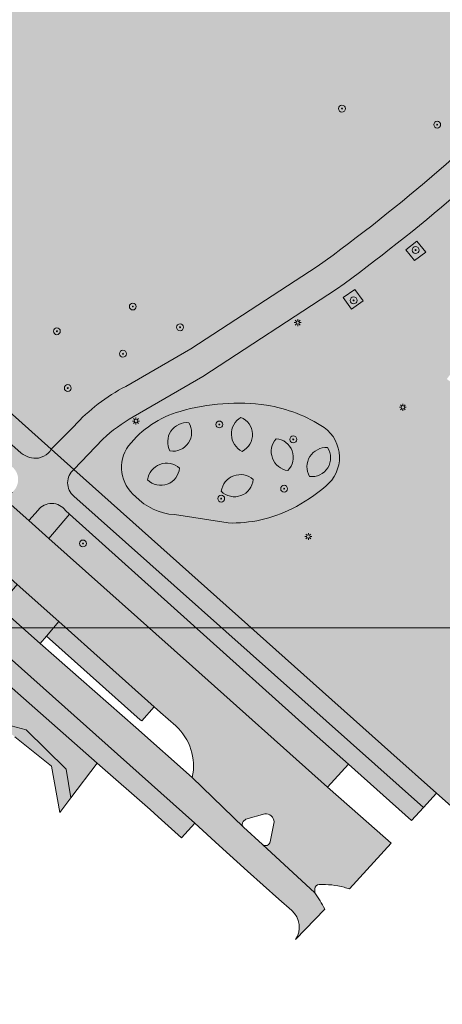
# Model space of a CAD drawing. Extents: x 101956 to 105180, y 476926 to 481317.
# Tile 347 of 649: x 104255 to 104305, y 479965 to 480080. Entities that reach past the tile are written whole.
import ezdxf

# ---------------------------------------------------------------- set-up
doc = ezdxf.new("R2010")
doc.units = 0
doc.header["$LTSCALE"] = 0.5
for name, color, linetype, lineweight in [('B-WE-GR-BEPLANTING_CULTUUR_VASTE PLANTENVAK-GV', 90, 'Continuous', 18), ('B-WE-GR-BOOM-S', 90, 'Continuous', 25), ('B-WE-KL-ET_LS_OV_LICHTMAST-S', 190, 'Continuous', 25), ('B-WE-OG-TERREIN_CULTUURSCHEIDING-GV', 7, 'Continuous', 18), ('B-WE-OG-TERREIN_ONBEGROEID-GV', 7, 'Continuous', 18), ('B-WE-OG-WATER_SLOOT-GV', 120, 'Continuous', 18), ('B-WE-VH-VERHARDING_ASFALT-GV', 252, 'Continuous', 18), ('B-WE-VH-VERHARDING_STRAATBAKSTEEN-GV', 252, 'Continuous', 18), ('B-WE-VH-VERHARDING_TEGEL-GV', 252, 'Continuous', 18)]:
    doc.layers.add(name, color=color, linetype=linetype, lineweight=lineweight)
for name, color, linetype, lineweight, true_color in [('B-WE-GR-BEPLANTING_CULTUUR_VASTE PLANTENVAK-V', 7, 'Continuous', 18, 0xa5a552), ('B-WE-OG-TERREIN_CULTUURSCHEIDING-V', 7, 'Continuous', 18, 0x28c846), ('B-WE-OG-TERREIN_ONBEGROEID-V', 7, 'Continuous', 18, 0xf0e1b4), ('B-WE-OG-WATER_SLOOT-V', 7, 'Continuous', 18, 0xafcde1), ('B-WE-VH-VERHARDING_ASFALT-V', 7, 'Continuous', 18, 0xcdcdcd), ('B-WE-VH-VERHARDING_STRAATBAKSTEEN-V', 7, 'Continuous', 18, 0xcdcdcd), ('B-WE-VH-VERHARDING_TEGEL-V', 7, 'Continuous', 18, 0xcdcdcd)]:
    doc.layers.add(name, color=color, linetype=linetype, lineweight=lineweight, true_color=true_color)
doc.layers.add('X-XX-AL-HULPLIJN-G', color=7, linetype='Continuous', lineweight=18, plot=False)

# ---------------------------------------------------------------- blocks, each defined once
blk = doc.blocks.new('SKL-ET_OV_LICHTMAST-SO')
at = {"color": 0, "linetype": 'ByBlock', "lineweight": 18}
for points in [[(-1.25, 0), (-2, 0)], [(-1.41421356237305, 1.414213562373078), (-0.8838834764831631, 0.8838834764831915)], [(0, 2), (0, 1.25)], [(0.88388347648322, 0.8838834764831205), (1.414213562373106, 1.414213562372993)], [(2, 0), (1.25, 0)], [(-1.414213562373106, -1.414213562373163), (-0.8838834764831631, -0.88388347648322)], [(0, -1.25), (0, -2)], [(0.8838834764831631, -0.8838834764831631), (1.414213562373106, -1.414213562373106)]]:
    blk.add_lwpolyline(points, dxfattribs=at)
blk.add_circle((0, 0), 1, dxfattribs=at)
blk = doc.blocks.new('SGR-BOOM_01-SO')
at = {"linetype": 'ByBlock', "lineweight": 18}
h = blk.add_hatch(color=0, dxfattribs=at)
h.dxf.hatch_style = 1
edge = h.paths.add_edge_path()
edge.add_arc((0, 0), 0.25, 0, 360)
at = {"color": 0, "linetype": 'ByBlock', "lineweight": 18}
for radius in [2, 0.25]:
    blk.add_circle((0, 0), radius, dxfattribs=at)

msp = doc.modelspace()

# ---------------------------------------------------------------- hatches: boundary and pattern name
at = {"layer": 'B-WE-GR-BEPLANTING_CULTUUR_VASTE PLANTENVAK-V'}
for points in [[(104302.959, 480052.613), (104301.919, 480053.907), (104300.631, 480052.896), (104301.657, 480051.632)], [(104295.622, 480046.939), (104294.658, 480048.251), (104293.319, 480047.313), (104294.293, 480045.958)]]:
    msp.add_hatch(color=256, dxfattribs=at).paths.add_polyline_path(points)
h = msp.add_hatch(color=256, dxfattribs=at)
edge = h.paths.add_edge_path()
edge.add_arc((104274.0380105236, 480028.8093382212), 6.933834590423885, 223.6871300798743, 266.0469599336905)
edge.add_line((104273.56, 480021.892), (104279.833, 480020.918))
edge.add_arc((104280.3048357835, 480036.4282031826), 15.51737837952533, 268.2575428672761, 296.8195551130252)
edge.add_arc((104278.6619125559, 480039.689810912), 19.16939949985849, 296.8034683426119, 311.0706503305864)
edge.add_arc((104288.5922311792, 480028.58722068), 4.279362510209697, 308.4966301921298, 414.6358867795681)
edge.add_arc((104281.733932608, 480018.0867386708), 16.81876616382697, 56.28661435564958, 81.099897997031)
edge.add_arc((104280.9567864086, 480011.2413553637), 23.70375188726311, 81.80397397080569, 106.4913208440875)
edge.add_arc((104277.3724351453, 480022.7352954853), 11.66645009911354, 105.6361829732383, 141.7307619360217)
edge.add_arc((104271.7398713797, 480027.416595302), 4.348886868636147, 144.192040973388, 231.3546446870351)
edge = h.paths.add_edge_path(flags=16)
edge.add_arc((104273.390415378, 480031.5102501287), 2.189194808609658, 261.0013286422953, 391.650489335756)
edge.add_arc((104275.039394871, 480030.4115945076), 2.257628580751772, 84.54535540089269, 208.1064625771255)
edge = h.paths.add_edge_path(flags=16)
edge.add_arc((104289.6446521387, 480028.5365507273), 2.188850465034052, 262.7916511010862, 393.4479619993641)
edge.add_arc((104291.3272115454, 480027.4900565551), 2.257527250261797, 86.34819377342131, 209.8914193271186)
edge = h.paths.add_edge_path(flags=16)
edge.add_arc((104285.2868274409, 480028.5999946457), 2.189320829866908, 315.0032923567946, 445.6469825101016)
edge.add_arc((104287.1451046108, 480029.2883192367), 2.257717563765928, 138.5449879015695, 262.1052869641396)
edge = h.paths.add_edge_path(flags=16)
edge.add_arc((104271.9729946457, 480027.5181725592), 2.189320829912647, 225.003292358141, 355.6469825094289)
edge.add_arc((104272.6613192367, 480025.6598953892), 2.257717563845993, 48.54498790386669, 172.10528696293)
edge = h.paths.add_edge_path(flags=16)
edge.add_arc((104280.5060529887, 480031.2525430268), 2.188735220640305, 296.9789077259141, 427.659875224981)
edge.add_arc((104282.4841524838, 480031.3326622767), 2.257014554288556, 120.5185928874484, 244.1201900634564)
edge = h.paths.add_edge_path(flags=16)
edge.add_arc((104280.5922017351, 480026.1786134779), 2.189071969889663, 224.9891128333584, 355.66116203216)
edge.add_arc((104281.2805480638, 480024.3202776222), 2.258029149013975, 48.5597171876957, 172.0905576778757)
h = msp.add_hatch(color=256, dxfattribs=at)
edge = h.paths.add_edge_path()
edge.add_arc((104275.039394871, 480030.4115945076), 2.257628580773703, 84.54535540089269, 208.1064625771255)
edge.add_arc((104273.390415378, 480031.5102501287), 2.189194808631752, 261.0013286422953, 391.650489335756)
h = msp.add_hatch(color=256, dxfattribs=at)
edge = h.paths.add_edge_path()
edge.add_arc((104282.4841524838, 480031.3326622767), 2.25701455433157, 120.5185928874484, 244.1201900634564)
edge.add_arc((104280.5060529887, 480031.2525430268), 2.188735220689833, 296.9789077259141, 427.659875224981)
h = msp.add_hatch(color=256, dxfattribs=at)
edge = h.paths.add_edge_path()
edge.add_arc((104287.1451046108, 480029.2883192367), 2.257717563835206, 138.5449879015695, 262.1052869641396)
edge.add_arc((104285.2868274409, 480028.5999946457), 2.189320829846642, 315.0032923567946, 445.6469825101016)
h = msp.add_hatch(color=256, dxfattribs=at)
edge = h.paths.add_edge_path()
edge.add_arc((104291.3272115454, 480027.4900565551), 2.257527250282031, 86.34819377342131, 209.8914193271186)
edge.add_arc((104289.6446521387, 480028.5365507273), 2.188850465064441, 262.7916511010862, 393.4479619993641)
h = msp.add_hatch(color=256, dxfattribs=at)
edge = h.paths.add_edge_path()
edge.add_arc((104272.6613192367, 480025.6598953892), 2.257717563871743, 48.54498790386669, 172.10528696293)
edge.add_arc((104271.9729946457, 480027.5181725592), 2.189320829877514, 225.003292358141, 355.6469825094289)
h = msp.add_hatch(color=256, dxfattribs=at)
edge = h.paths.add_edge_path()
edge.add_arc((104281.2805480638, 480024.3202776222), 2.258029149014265, 48.5597171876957, 172.0905576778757)
edge.add_arc((104280.5922017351, 480026.1786134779), 2.189071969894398, 224.9891128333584, 355.66116203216)
at = {"layer": 'B-WE-OG-TERREIN_CULTUURSCHEIDING-V'}
h = msp.add_hatch(color=256, dxfattribs=at)
edge = h.paths.add_edge_path()
edge.add_line((104316.252, 480073.335), (104321.193, 480078.565))
edge.add_line((104321.193, 480078.565), (104275.576, 480119.234))
edge.add_line((104275.576, 480119.234), (104272.306, 480115.569))
edge.add_line((104272.306, 480115.569), (104269.267, 480112.124))
edge.add_line((104269.267, 480112.124), (104264.629, 480106.943))
edge.add_line((104264.629, 480106.943), (104264.056, 480107.455))
edge.add_line((104264.056, 480107.455), (104261.792, 480104.917))
edge.add_line((104261.792, 480104.917), (104255.537, 480097.901))
edge.add_line((104255.537, 480097.901), (104245.618, 480086.823))
edge.add_line((104245.618, 480086.823), (104224.002, 480062.607))
edge.add_line((104224.002, 480062.607), (104223.295, 480061.609))
edge.add_line((104223.295, 480061.609), (104242.126, 480044.797))
edge.add_line((104242.126, 480044.797), (104259.173, 480029.552))
edge.add_line((104259.173, 480029.552), (104261.829, 480032.261))
edge.add_arc((104277.9013688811, 480017.5997731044), 21.75482970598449, 117.4231438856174, 137.628905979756, ccw=False)
edge.add_line((104267.882, 480036.91), (104275.479, 480041.284))
edge.add_line((104275.479, 480041.284), (104290.277, 480050.946))
edge.add_arc((104172.7549523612, 480214.24462702), 201.1911361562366, 305.7416467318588, 310.9158260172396)
edge.add_arc((104187.2811355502, 480197.5414944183), 179.0551231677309, 310.9038811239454, 316.0780824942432)
msp.add_hatch(color=256, dxfattribs=at).paths.add_polyline_path([(104252.186, 479996.951), (104254.462, 479997.182), (104256.212, 479996.705), (104260.906, 479992.091), (104261.451, 479988.741), (104264.538, 479992.797), (104251.892, 480003.911), (104240.343, 479990.506), (104238.007, 479992.745), (104235.33, 479989.754), (104172.837, 480045.676), (104181.132, 480054.943), (104185, 480059.265), (104184.204, 480059.946), (104186.426, 480062.609), (104177.967, 480070.155), (104178.711, 480067.736), (104183.907, 480062.408), (104183.43, 480060.578), (104181.362, 480058.351), (104179.495, 480056.408), (104169.669, 480046.181), (104168.861, 480045.221), (104167.895, 480044.073), (104158.294, 480032.658), (104207.77, 479989.546), (104218.19, 480000.602), (104238.554, 479982.307), (104242.084, 479985.608)])
at = {"layer": 'B-WE-OG-TERREIN_ONBEGROEID-V'}
for points in [[(104261.3, 480021.951), (104258.885, 480019.095), (104275.693, 480004.1), (104291.481, 479990.011), (104293.921, 479992.675), (104289.615, 479996.514)], [(104255.166, 480013.719), (104252.975, 480011.128), (104257.884, 480006.804), (104258.614, 480007.675), (104260.037, 480009.372)]]:
    msp.add_hatch(color=256, dxfattribs=at).paths.add_polyline_path(points)
at = {"layer": 'B-WE-OG-WATER_SLOOT-V'}
msp.add_hatch(color=256, dxfattribs=at).paths.add_polyline_path([(104178.711, 480067.736), (104177.279, 480066.239), (104182, 480061.671), (104181.189, 480060.765), (104178.271, 480057.504), (104167.981, 480046.009), (104166.981, 480044.891), (104156.644, 480033.342), (104156.926, 480033.09), (104208.02, 479987.357), (104218.024, 479998.533), (104218.197, 479998.379), (104238.329, 479980.359), (104238.727, 479980.804), (104241.664, 479984.085), (104252.492, 479996.183), (104253.455, 479996.24), (104254.408, 479996.296), (104254.918, 479995.888), (104259.197, 479992.465), (104260.154, 479987.037), (104261.451, 479988.741), (104260.906, 479992.091), (104256.212, 479996.705), (104254.462, 479997.182), (104252.186, 479996.951), (104242.084, 479985.608), (104238.554, 479982.307), (104218.19, 480000.602), (104207.77, 479989.546), (104158.294, 480032.658), (104167.895, 480044.073), (104168.861, 480045.221), (104169.669, 480046.181), (104179.495, 480056.408), (104181.362, 480058.351), (104183.43, 480060.578), (104183.907, 480062.408)])
at = {"layer": 'B-WE-VH-VERHARDING_ASFALT-V'}
h = msp.add_hatch(color=256, dxfattribs=at)
edge = h.paths.add_edge_path()
edge.add_line((104425.739, 480212.026), (104424.509, 480215.969))
edge.add_line((104424.509, 480215.969), (104423.765, 480215.284))
edge.add_line((104423.765, 480215.284), (104422.171, 480213.821))
edge.add_line((104422.171, 480213.821), (104414.488, 480206.774))
edge.add_line((104414.488, 480206.774), (104404.053, 480199.777))
edge.add_arc((104455.0408107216, 480116.3209339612), 97.79914008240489, 121.4230077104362, 132.0847343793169)
edge.add_arc((104459.7332346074, 480111.115010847), 104.8077373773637, 132.0810951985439, 137.4392373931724)
edge.add_arc((104447.3181127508, 480122.1037376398), 88.23130716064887, 137.242230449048, 147.1554598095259)
edge.add_arc((104509.7805273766, 480084.7357040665), 160.9949324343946, 148.0390278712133, 154.696517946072)
edge.add_line((104364.232, 480153.547), (104362.817, 480149.994))
edge.add_line((104362.817, 480149.994), (104358.975, 480139.756))
edge.add_arc((104172.1144728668, 480213.0939781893), 200.7369314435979, 332.8136242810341, 338.5712623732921, ccw=False)
edge.add_arc((104170.7995502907, 480213.5303916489), 202.1060911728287, 326.9927235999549, 332.8738864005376, ccw=False)
edge.add_arc((104169.0486694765, 480216.0844579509), 204.9691416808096, 320.106165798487, 326.66061921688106, ccw=False)
edge.add_line((104326.308, 480084.624), (104322.832, 480080.547))
edge.add_line((104322.832, 480080.547), (104321.193, 480078.565))
edge.add_line((104321.193, 480078.565), (104316.252, 480073.335))
edge.add_arc((104187.2811355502, 480197.5414944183), 179.0551231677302, 310.90388112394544, 316.07808249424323, ccw=False)
edge.add_arc((104172.7549523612, 480214.24462702), 201.1911361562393, 305.74164673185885, 310.91582601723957, ccw=False)
edge.add_line((104290.277, 480050.946), (104275.479, 480041.284))
edge.add_line((104275.479, 480041.284), (104267.882, 480036.91))
edge.add_arc((104277.9013688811, 480017.5997731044), 21.75482970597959, 117.4231438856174, 137.628905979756)
edge.add_line((104261.829, 480032.261), (104259.173, 480029.552))
edge.add_line((104259.173, 480029.552), (104261.824, 480027.191))
edge.add_line((104261.824, 480027.191), (104265.201, 480030.732))
edge.add_arc((104278.9838761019, 480015.8437801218), 20.28858705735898, 120.3383532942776, 132.7921951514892, ccw=False)
edge.add_line((104268.736, 480033.354), (104276.9, 480038.051))
edge.add_line((104276.9, 480038.051), (104292.504, 480048.271))
edge.add_arc((104170.5313442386, 480216.7385635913), 207.9871359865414, 305.9050158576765, 310.8184075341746)
edge.add_arc((104172.0686637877, 480215.3673014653), 205.9446683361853, 310.7441043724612, 315.7523005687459)
edge.add_arc((104137.5056481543, 480239.8105132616), 247.8468171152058, 317.2799286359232, 325.2624827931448)
edge.add_arc((104104.2193935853, 480248.7845890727), 280.5536890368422, 327.6306152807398, 336.9397447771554)
edge.add_line((104362.355, 480138.892), (104365.736, 480147.99))
edge.add_arc((104452.3587992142, 480115.4877265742), 92.51976611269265, 152.0365537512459, 159.4330978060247, ccw=False)
edge.add_arc((104496.3002721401, 480092.1886266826), 142.2560775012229, 148.3308421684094, 152.0468874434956, ccw=False)
edge.add_arc((104430.3624160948, 480132.8808652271), 64.77279758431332, 142.8482272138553, 148.3437953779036, ccw=False)
edge.add_arc((104462.0265501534, 480108.8732593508), 104.5092095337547, 137.3664992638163, 142.8415847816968, ccw=False)
edge.add_arc((104464.5299302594, 480106.5790304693), 107.9048450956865, 131.9610681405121, 137.3705815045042, ccw=False)
edge.add_line((104392.382, 480186.817), (104401.814, 480194.195))
edge.add_line((104401.814, 480194.195), (104415.31, 480202.788))
edge.add_line((104415.31, 480202.788), (104425.739, 480212.026))
h = msp.add_hatch(color=256, dxfattribs=at)
edge = h.paths.add_edge_path()
edge.add_line((104226.575, 480034.647), (104224.454, 480036.542))
edge.add_line((104224.454, 480036.542), (104222.541, 480038.252))
edge.add_line((104222.541, 480038.252), (104221.28, 480039.375))
edge.add_line((104221.28, 480039.375), (104219.063, 480041.35))
edge.add_line((104219.063, 480041.35), (104213.606, 480046.209))
edge.add_line((104213.606, 480046.209), (104210.793, 480048.714))
edge.add_line((104210.793, 480048.714), (104208.491, 480050.763))
edge.add_line((104208.491, 480050.763), (104205.039, 480053.837))
edge.add_line((104205.039, 480053.837), (104194.862, 480062.942))
edge.add_line((104194.862, 480062.942), (104192.644, 480064.926))
edge.add_line((104192.644, 480064.926), (104189.661, 480067.595))
edge.add_line((104189.661, 480067.595), (104179.163, 480076.909))
edge.add_line((104179.163, 480076.909), (104176.884, 480078.931))
edge.add_line((104176.884, 480078.931), (104174.494, 480081.051))
edge.add_line((104174.494, 480081.051), (104171.377, 480083.828))
edge.add_line((104171.377, 480083.828), (104170.506, 480084.604))
edge.add_line((104170.506, 480084.604), (104167.372, 480087.397))
edge.add_line((104167.372, 480087.397), (104169.661, 480089.962))
edge.add_line((104169.661, 480089.962), (104168.854, 480090.686))
edge.add_line((104168.854, 480090.686), (104169.865, 480091.805))
edge.add_line((104169.865, 480091.805), (104167.279, 480094.109))
edge.add_line((104167.279, 480094.109), (104166.278, 480092.998))
edge.add_line((104166.278, 480092.998), (104166.195, 480093.073))
edge.add_line((104166.195, 480093.073), (104163.895, 480090.498))
edge.add_line((104163.895, 480090.498), (104161.452, 480087.764))
edge.add_line((104161.452, 480087.764), (104166.74, 480083.092))
edge.add_line((104166.74, 480083.092), (104167.598, 480082.437))
edge.add_line((104167.598, 480082.437), (104169.245, 480081.013))
edge.add_line((104169.245, 480081.013), (104172.835, 480077.777))
edge.add_line((104172.835, 480077.777), (104207.78, 480046.598))
edge.add_line((104207.78, 480046.598), (104226.328, 480030.08))
edge.add_line((104226.328, 480030.08), (104275.944, 479985.787))
edge.add_line((104275.944, 479985.787), (104278.787, 479983.165))
edge.add_line((104278.787, 479983.165), (104282.112, 479980.176))
edge.add_line((104282.112, 479980.176), (104285.782, 479976.878))
edge.add_line((104285.782, 479976.878), (104287.291, 479975.542))
edge.add_arc((104285.565833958, 479973.5898485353), 2.605205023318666, -33.63037285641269, 48.532147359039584, ccw=False)
edge.add_line((104287.735, 479972.147), (104291.149, 479975.727))
edge.add_arc((104276.4867540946, 479967.9738311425), 16.5859302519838, 27.86919348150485, 35.54528863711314)
edge.add_line((104289.982, 479977.616), (104283.88, 479983.275))
edge.add_line((104283.88, 479983.275), (104281.626, 479985.297))
edge.add_line((104281.626, 479985.297), (104275.659, 479991.144))
edge.add_line((104275.659, 479991.144), (104269.056, 479996.961))
edge.add_line((104269.056, 479996.961), (104257.884, 480006.804))
edge.add_line((104257.884, 480006.804), (104252.975, 480011.128))
edge.add_line((104252.975, 480011.128), (104255.166, 480013.719))
edge.add_line((104255.166, 480013.719), (104252.253, 480016.318))
edge.add_line((104252.253, 480016.318), (104249.511, 480018.765))
edge.add_line((104249.511, 480018.765), (104248.617, 480017.622))
edge.add_arc((104247.1432485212, 480018.6254683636), 1.782944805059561, 238.7009545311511, 325.74929081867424, ccw=False)
edge.add_line((104246.217, 480017.102), (104240.521, 480022.188))
edge.add_line((104240.521, 480022.188), (104236.768, 480025.538))
edge.add_line((104236.768, 480025.538), (104226.575, 480034.647))
h = msp.add_hatch(color=256, dxfattribs=at)
edge = h.paths.add_edge_path()
edge.add_line((104238.941, 480036.892), (104225.152, 480049.198))
edge.add_line((104225.152, 480049.198), (104223.275, 480050.872))
edge.add_line((104223.275, 480050.872), (104209.552, 480063.111))
edge.add_line((104209.552, 480063.111), (104207.643, 480064.814))
edge.add_line((104207.643, 480064.814), (104193.851, 480077.114))
edge.add_line((104193.851, 480077.114), (104191.972, 480078.791))
edge.add_line((104191.972, 480078.791), (104178.108, 480091.175))
edge.add_line((104178.108, 480091.175), (104177.579, 480091.647))
edge.add_line((104177.579, 480091.647), (104175.425, 480091.577))
edge.add_line((104175.425, 480091.577), (104172.432, 480094.25))
edge.add_line((104172.432, 480094.25), (104172.229, 480094.431))
edge.add_line((104172.229, 480094.431), (104169.865, 480091.805))
edge.add_line((104169.865, 480091.805), (104173.088, 480088.935))
edge.add_line((104173.088, 480088.935), (104173.202, 480086.79))
edge.add_line((104173.202, 480086.79), (104173.677, 480086.364))
edge.add_line((104173.677, 480086.364), (104177.726, 480082.74))
edge.add_line((104177.726, 480082.74), (104179.121, 480081.498))
edge.add_line((104179.121, 480081.498), (104181.397, 480079.473))
edge.add_line((104181.397, 480079.473), (104194.911, 480067.448))
edge.add_line((104194.911, 480067.448), (104197.134, 480065.47))
edge.add_line((104197.134, 480065.47), (104207.347, 480056.382))
edge.add_line((104207.347, 480056.382), (104210.766, 480053.331))
edge.add_line((104210.766, 480053.331), (104213.066, 480051.28))
edge.add_line((104213.066, 480051.28), (104215.922, 480048.732))
edge.add_line((104215.922, 480048.732), (104221.342, 480043.897))
edge.add_line((104221.342, 480043.897), (104223.52, 480041.954))
edge.add_line((104223.52, 480041.954), (104226.72, 480039.1))
edge.add_line((104226.72, 480039.1), (104228.842, 480037.206))
edge.add_line((104228.842, 480037.206), (104238.759, 480028.359))
edge.add_line((104238.759, 480028.359), (104242.81, 480024.745))
edge.add_line((104242.81, 480024.745), (104249.511, 480018.765))
edge.add_line((104249.511, 480018.765), (104252.253, 480016.318))
edge.add_line((104252.253, 480016.318), (104255.166, 480013.719))
edge.add_line((104255.166, 480013.719), (104260.037, 480009.372))
edge.add_line((104260.037, 480009.372), (104271.203, 479999.409))
edge.add_line((104271.203, 479999.409), (104271.94, 479998.751))
edge.add_line((104271.94, 479998.751), (104273.726, 479997.156))
edge.add_arc((104269.5087055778, 479992.483287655), 6.294427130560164, -12.284939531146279, 47.93258886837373, ccw=False)
edge.add_line((104275.659, 479991.144), (104281.626, 479985.297))
edge.add_arc((104281.9793110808, 479985.6486704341), 0.4984985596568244, 136.7867827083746, 224.8666603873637, ccw=False)
edge.add_line((104281.616, 479985.99), (104281.904, 479986.237))
edge.add_line((104281.904, 479986.237), (104284.151, 479986.873))
edge.add_arc((104284.2639872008, 479985.9236507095), 0.9560492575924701, 0.5003771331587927, 96.7871552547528, ccw=False)
edge.add_line((104285.22, 479985.932), (104284.751, 479983.602))
edge.add_arc((104284.2240164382, 479983.6821763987), 0.5330477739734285, 229.8060996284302, 351.3492383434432, ccw=False)
edge.add_line((104283.88, 479983.275), (104289.982, 479977.616))
edge.add_line((104289.982, 479977.616), (104289.975, 479978.08))
edge.add_arc((104290.4962612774, 479978.0668588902), 0.5214268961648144, 91.89706183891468, 178.5558668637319, ccw=False)
edge.add_arc((104290.9561768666, 479969.257812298), 9.342381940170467, 74.72148773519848, 92.92774608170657, ccw=False)
edge.add_arc((104290.563772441, 479968.0706313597), 10.59121030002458, 70.93666984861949, 74.36606596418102, ccw=False)
edge.add_line((104294.023, 479978.081), (104298.919, 479983.428))
edge.add_line((104298.919, 479983.428), (104295.314, 479986.59))
edge.add_line((104295.314, 479986.59), (104291.481, 479990.011))
edge.add_line((104291.481, 479990.011), (104275.693, 480004.1))
edge.add_line((104275.693, 480004.1), (104258.885, 480019.095))
edge.add_line((104258.885, 480019.095), (104256.534, 480021.193))
edge.add_line((104256.534, 480021.193), (104253.76, 480023.667))
edge.add_line((104253.76, 480023.667), (104250.51, 480026.567))
edge.add_line((104250.51, 480026.567), (104240.81, 480035.224))
edge.add_line((104240.81, 480035.224), (104238.941, 480036.892))
at = {"layer": 'B-WE-VH-VERHARDING_STRAATBAKSTEEN-V'}
h = msp.add_hatch(color=256, dxfattribs=at)
edge = h.paths.add_edge_path()
edge.add_line((104429.309, 480205.866), (104430.625, 480207.634))
edge.add_line((104430.625, 480207.634), (104432.689, 480210.407))
edge.add_line((104432.689, 480210.407), (104426.442, 480209.892))
edge.add_line((104426.442, 480209.892), (104425.739, 480212.026))
edge.add_line((104425.739, 480212.026), (104415.31, 480202.788))
edge.add_line((104415.31, 480202.788), (104401.814, 480194.195))
edge.add_line((104401.814, 480194.195), (104392.382, 480186.817))
edge.add_arc((104464.5299302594, 480106.5790304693), 107.9048450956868, 131.9610681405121, 137.3705815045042)
edge.add_arc((104462.0265501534, 480108.8732593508), 104.509209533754, 137.3664992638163, 142.8415847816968)
edge.add_arc((104430.3624160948, 480132.8808652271), 64.77279758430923, 142.8482272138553, 148.3437953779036)
edge.add_arc((104496.3002721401, 480092.1886266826), 142.2560775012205, 148.3308421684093, 152.0468874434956)
edge.add_arc((104452.3587992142, 480115.4877265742), 92.51976611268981, 152.0365537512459, 159.4330978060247)
edge.add_line((104365.736, 480147.99), (104362.355, 480138.892))
edge.add_arc((104104.2193935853, 480248.7845890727), 280.553689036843, 327.6306152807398, 336.9397447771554, ccw=False)
edge.add_arc((104137.5056481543, 480239.8105132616), 247.8468171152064, 317.2799286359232, 325.2624827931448, ccw=False)
edge.add_arc((104172.0686637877, 480215.3673014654), 205.9446683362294, 310.7441043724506, 315.7523005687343, ccw=False)
edge.add_arc((104170.5313442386, 480216.7385635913), 207.9871359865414, 305.90501585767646, 310.81840753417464, ccw=False)
edge.add_line((104292.504, 480048.271), (104276.9, 480038.051))
edge.add_line((104276.9, 480038.051), (104268.736, 480033.354))
edge.add_arc((104278.9838761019, 480015.8437801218), 20.28858705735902, 120.3383532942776, 132.7921951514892)
edge.add_line((104265.201, 480030.732), (104261.824, 480027.191))
edge.add_line((104261.824, 480027.191), (104298.88, 479994.042))
edge.add_line((104298.88, 479994.042), (104304.227, 479989.293))
edge.add_line((104304.227, 479989.293), (104307.634, 479986.267))
edge.add_line((104307.634, 479986.267), (104330.061, 479966.347))
edge.add_line((104330.061, 479966.347), (104332.006, 479964.578))
edge.add_line((104332.006, 479964.578), (104333.829, 479966.226))
edge.add_line((104333.829, 479966.226), (104333.965, 479966.378))
edge.add_arc((104333.2277689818, 479966.5148276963), 0.7498209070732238, 349.4857244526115, 400.0196250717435)
edge.add_line((104333.802, 479966.997), (104333.449, 479967.316))
edge.add_line((104333.449, 479967.316), (104330.322, 479970.146))
edge.add_line((104330.322, 479970.146), (104348.468, 479990.495))
edge.add_line((104348.468, 479990.495), (104351.621, 479987.713))
edge.add_arc((104351.9454421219, 479988.0800620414), 0.489895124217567, 228.526886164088, 316.3643315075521)
edge.add_line((104352.3, 479987.742), (104367.346, 480004.624))
edge.add_arc((104366.9586689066, 480004.9243959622), 0.4901664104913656, 322.2045101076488, 412.066051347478)
edge.add_line((104367.26, 480005.311), (104364.194, 480008.066))
edge.add_line((104364.194, 480008.066), (104362.36, 480009.612))
edge.add_line((104362.36, 480009.612), (104361.968, 480009.944))
edge.add_line((104361.968, 480009.944), (104360.057, 480007.761))
edge.add_line((104360.057, 480007.761), (104356.936, 480006.83))
edge.add_line((104356.936, 480006.83), (104353.617, 480008.858))
edge.add_line((104353.617, 480008.858), (104347.084, 480000))
edge.add_line((104347.084, 480000), (104344.796, 479996.941))
edge.add_line((104344.796, 479996.941), (104343.692, 479998.291))
edge.add_line((104343.692, 479998.291), (104341.859, 479997.037))
edge.add_arc((104329.985722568, 480016.0510825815), 22.41673601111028, 268.1524460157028, 301.982572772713, ccw=False)
edge.add_arc((104330.0460231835, 480016.0100267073), 22.37773035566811, 231.0254918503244, 267.99474374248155, ccw=False)
edge.add_line((104315.971, 479998.613), (104314.391, 480000))
edge.add_line((104314.391, 480000), (104312.378, 480001.78))
edge.add_arc((104313.564291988, 480003.0470797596), 1.735736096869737, 139.1670906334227, 226.8860274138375, ccw=False)
edge.add_line((104312.251, 480004.182), (104326.377, 480020.103))
edge.add_line((104326.377, 480020.103), (104324.773, 480022.133))
edge.add_line((104324.773, 480022.133), (104325.005, 480022.396))
edge.add_line((104325.005, 480022.396), (104311.701, 480039.024))
edge.add_line((104311.701, 480039.024), (104308.877, 480035.209))
edge.add_line((104308.877, 480035.209), (104305.423, 480037.764))
edge.add_line((104305.423, 480037.764), (104322.288, 480060.528))
edge.add_line((104322.288, 480060.528), (104326.785, 480066.564))
edge.add_line((104326.785, 480066.564), (104330.506, 480064.407))
edge.add_line((104330.506, 480064.407), (104347.939, 480088.169))
edge.add_line((104347.939, 480088.169), (104372.282, 480121.047))
edge.add_line((104372.282, 480121.047), (104368.468, 480123.88))
edge.add_line((104368.468, 480123.88), (104386.445, 480148.191))
edge.add_line((104386.445, 480148.191), (104388.499, 480150.868))
edge.add_line((104388.499, 480150.868), (104396.152, 480161.18))
edge.add_line((104396.152, 480161.18), (104397.16, 480162.408))
edge.add_line((104397.16, 480162.408), (104400.777, 480167.253))
edge.add_line((104400.777, 480167.253), (104403.365, 480170.719))
edge.add_line((104403.365, 480170.719), (104404.515, 480172.693))
edge.add_line((104404.515, 480172.693), (104415.708, 480187.594))
edge.add_line((104415.708, 480187.594), (104429.309, 480205.866))
h.paths.add_polyline_path([(104311.398, 480059.727), (104310.151, 480058.605), (104309.057, 480059.889), (104310.343, 480060.956)], flags=16)
h.paths.add_polyline_path([(104302.959, 480052.613), (104301.657, 480051.632), (104300.631, 480052.896), (104301.919, 480053.907)], flags=16)
h.paths.add_polyline_path([(104317.878, 480065.81), (104316.656, 480064.667), (104315.517, 480065.822), (104316.694, 480066.99)], flags=16)
edge = h.paths.add_edge_path(flags=16)
edge.add_arc((104372.7657790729, 480139.9100581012), 5.017026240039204, 64.5969391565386, 104.6488687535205)
edge.add_arc((104374.5930437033, 480133.8035287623), 11.38935539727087, 105.7735848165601, 143.6324146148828)
edge.add_arc((104376.7543057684, 480131.9324239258), 14.24094331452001, 142.7266516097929, 160.6840588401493)
edge.add_arc((104366.6671791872, 480135.1954369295), 3.651375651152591, 156.643986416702, 235.784789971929)
edge.add_arc((104366.8038198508, 480138.0064144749), 6.228085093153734, 249.4145434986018, 324.7510688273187)
edge.add_arc((104353.5678267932, 480148.2647736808), 22.96957486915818, 322.9083103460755, 345.0702036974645)
edge.add_arc((104373.6068089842, 480142.6962598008), 2.183307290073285, 350.7949478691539, 413.0905102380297)
edge = h.paths.add_edge_path(flags=16)
edge.add_line((104319.83, 479986.017), (104322.528, 479986.58))
edge.add_arc((104324.5070398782, 479971.1884693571), 15.51824134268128, 79.56388437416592, 97.32687831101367, ccw=False)
edge.add_line((104327.318, 479986.45), (104330.536, 479985.68))
edge.add_arc((104329.9534366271, 479981.6716717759), 4.050441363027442, 1.7448170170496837, 81.73063297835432, ccw=False)
edge.add_line((104334.002, 479981.795), (104333.729, 479980.882))
edge.add_line((104333.729, 479980.882), (104332.539, 479979.677))
edge.add_arc((104325.8274058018, 479989.8581610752), 12.19432398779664, 269.20870985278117, 303.393548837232, ccw=False)
edge.add_arc((104325.286577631, 479989.5566371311), 11.89746746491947, 240.5941062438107, 271.7938032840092, ccw=False)
edge.add_arc((104324.3143863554, 479986.4053601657), 8.703073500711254, 215.657516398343, 235.9786406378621, ccw=False)
edge.add_arc((104319.1705753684, 479982.7841878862), 2.41337863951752, 150.2157088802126, 216.9934712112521, ccw=False)
edge.add_arc((104322.4038893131, 479979.9083833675), 6.707376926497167, 124.45636566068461, 142.5922797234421, ccw=False)
edge.add_line((104318.609, 479985.439), (104319.83, 479986.017))
edge = h.paths.add_edge_path(flags=16)
edge.add_arc((104281.733932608, 480018.0867386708), 16.81876616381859, 56.28661435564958, 81.099897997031)
edge.add_arc((104280.9567864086, 480011.2413553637), 23.70375188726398, 81.80397397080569, 106.4913208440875)
edge.add_arc((104277.3724351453, 480022.7352954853), 11.66645009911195, 105.6361829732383, 141.7307619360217)
edge.add_arc((104271.7398713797, 480027.416595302), 4.348886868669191, 144.192040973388, 231.3546446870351)
edge.add_arc((104274.0380105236, 480028.8093382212), 6.933834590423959, 223.6871300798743, 266.0469599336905)
edge.add_line((104273.56, 480021.892), (104279.833, 480020.918))
edge.add_arc((104280.3048357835, 480036.4282031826), 15.51737837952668, 268.2575428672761, 296.8195551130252)
edge.add_arc((104278.6619125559, 480039.689810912), 19.16939949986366, 296.8034683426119, 311.0706503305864)
edge.add_arc((104288.5922311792, 480028.58722068), 4.279362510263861, 308.4966301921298, 414.6358867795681)
h.paths.add_polyline_path([(104295.622, 480046.939), (104294.293, 480045.958), (104293.319, 480047.313), (104294.658, 480048.251)], flags=16)
edge = h.paths.add_edge_path(flags=16)
edge.add_arc((104390.8208503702, 480165.4757007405), 6.759033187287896, 52.43039877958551, 96.44630472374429)
edge.add_arc((104393.2733339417, 480149.9660253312), 22.45677215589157, 98.22152073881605, 127.4084570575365)
edge.add_arc((104396.0688460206, 480146.7422495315), 26.71703790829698, 127.9706006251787, 142.0541384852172)
edge.add_arc((104379.7955614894, 480159.412554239), 6.092891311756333, 141.9129854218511, 200.2971226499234)
edge.add_arc((104378.2556092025, 480158.9009095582), 4.471406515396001, 200.9931480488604, 234.891746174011)
edge.add_arc((104377.5253265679, 480157.8659217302), 3.204715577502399, 234.9306252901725, 268.7246765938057)
edge.add_arc((104377.5752128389, 480174.2360658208), 19.57444112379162, 269.6451991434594, 332.7485518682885)
edge.add_arc((104387.5930069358, 480168.6480746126), 8.118773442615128, 335.4358136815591, 367.8860659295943)
edge.add_line((104395.635, 480169.762), (104394.942, 480170.833))
edge = h.paths.add_edge_path(flags=16)
edge.add_arc((104402.7535429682, 480183.1637773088), 6.449099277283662, 52.62873663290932, 101.0180729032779)
edge.add_arc((104402.9587006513, 480177.6284781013), 11.95230492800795, 96.9086362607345, 144.5424835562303)
edge.add_arc((104397.3097050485, 480181.2731417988), 5.245736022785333, 141.1739272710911, 190.9800634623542)
edge.add_arc((104394.9723106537, 480180.9532621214), 2.89317960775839, 193.578683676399, 256.501806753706)
edge.add_arc((104396.9207503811, 480189.6039795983), 11.76039515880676, 257.1087924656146, 288.1541960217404)
edge.add_arc((104395.5869832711, 480193.1276876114), 15.52519206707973, 288.7796507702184, 316.2509471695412)
edge.add_arc((104403.7301848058, 480185.2722203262), 4.210904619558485, 316.8437033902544, 405.7597605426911)
msp.add_hatch(color=256, dxfattribs=at).paths.add_polyline_path([(104260.037, 480009.372), (104258.614, 480007.675), (104258.968, 480007.366), (104269.579, 479997.883), (104269.74, 479997.741), (104271.203, 479999.409)])
at = {"layer": 'B-WE-VH-VERHARDING_TEGEL-V'}
h = msp.add_hatch(color=256, dxfattribs=at)
edge = h.paths.add_edge_path()
edge.add_line((104216.706, 480069.12), (104209.418, 480075.626))
edge.add_line((104209.418, 480075.626), (104202.219, 480082.052))
edge.add_line((104202.219, 480082.052), (104181.044, 480100.907))
edge.add_line((104181.044, 480100.907), (104177.776, 480103.834))
edge.add_line((104177.776, 480103.834), (104175.153, 480100.896))
edge.add_line((104175.153, 480100.896), (104179.635, 480096.896))
edge.add_line((104179.635, 480096.896), (104196.407, 480081.93))
edge.add_line((104196.407, 480081.93), (104217.68, 480062.97))
edge.add_line((104217.68, 480062.97), (104255.658, 480029.107))
edge.add_arc((104257.3686160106, 480031.1511633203), 2.665485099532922, 230.0764155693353, 276.5355361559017)
edge.add_line((104257.672, 480028.503), (104258.295, 480028.739))
edge.add_arc((104257.4984304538, 480030.4798543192), 1.914444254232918, 294.5875971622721, 331.0098090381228)
edge.add_line((104259.173, 480029.552), (104242.126, 480044.797))
edge.add_line((104242.126, 480044.797), (104223.295, 480061.609))
edge.add_line((104223.295, 480061.609), (104224.002, 480062.607))
edge.add_line((104224.002, 480062.607), (104216.706, 480069.12))
h = msp.add_hatch(color=256, dxfattribs=at)
edge = h.paths.add_edge_path()
edge.add_line((104217.68, 480062.97), (104196.407, 480081.93))
edge.add_line((104196.407, 480081.93), (104179.635, 480096.896))
edge.add_line((104179.635, 480096.896), (104175.153, 480100.896))
edge.add_line((104175.153, 480100.896), (104174.054, 480101.878))
edge.add_line((104174.054, 480101.878), (104172.883, 480100.566))
edge.add_line((104172.883, 480100.566), (104170.536, 480097.937))
edge.add_line((104170.536, 480097.937), (104169.548, 480096.825))
edge.add_line((104169.548, 480096.825), (104172.229, 480094.431))
edge.add_line((104172.229, 480094.431), (104172.432, 480094.25))
edge.add_line((104172.432, 480094.25), (104173.406, 480095.374))
edge.add_line((104173.406, 480095.374), (104175.75, 480098))
edge.add_line((104175.75, 480098), (104178.701, 480095.36))
edge.add_line((104178.701, 480095.36), (104180.448, 480093.797))
edge.add_line((104180.448, 480093.797), (104188.358, 480086.721))
edge.add_line((104188.358, 480086.721), (104194.304, 480081.416))
edge.add_line((104194.304, 480081.416), (104196.179, 480079.743))
edge.add_line((104196.179, 480079.743), (104209.449, 480067.904))
edge.add_line((104209.449, 480067.904), (104209.969, 480067.439))
edge.add_line((104209.969, 480067.439), (104211.827, 480065.78))
edge.add_line((104211.827, 480065.78), (104225.626, 480053.454))
edge.add_line((104225.626, 480053.454), (104226.495, 480052.678))
edge.add_line((104226.495, 480052.678), (104227.472, 480051.807))
edge.add_line((104227.472, 480051.807), (104241.285, 480039.499))
edge.add_line((104241.285, 480039.499), (104242.3, 480038.594))
edge.add_line((104242.3, 480038.594), (104243.141, 480037.846))
edge.add_line((104243.141, 480037.846), (104253.009, 480029.061))
edge.add_line((104253.009, 480029.061), (104252.939, 480028.984))
edge.add_line((104252.939, 480028.984), (104254.706, 480027.384))
edge.add_arc((104253.3649253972, 480025.9983778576), 1.928323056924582, -50.05534890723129, 45.93598929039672, ccw=False)
edge.add_line((104254.603, 480024.52), (104253.76, 480023.667))
edge.add_line((104253.76, 480023.667), (104256.534, 480021.193))
edge.add_line((104256.534, 480021.193), (104257.643, 480022.424))
edge.add_arc((104259.2157268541, 480021.2313815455), 1.973780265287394, 35.729900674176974, 142.8265025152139, ccw=False)
edge.add_line((104260.818, 480022.384), (104261.3, 480021.951))
edge.add_line((104261.3, 480021.951), (104289.615, 479996.514))
edge.add_line((104289.615, 479996.514), (104293.921, 479992.675))
edge.add_line((104293.921, 479992.675), (104301.3, 479986.096))
edge.add_line((104301.3, 479986.096), (104302.696, 479987.621))
edge.add_line((104302.696, 479987.621), (104291.3, 479997.756))
edge.add_line((104291.3, 479997.756), (104261.822, 480024.06))
edge.add_arc((104263.0818601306, 480025.6246958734), 2.008860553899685, 128.7670866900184, 231.1597152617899, ccw=False)
edge.add_line((104261.824, 480027.191), (104259.173, 480029.552))
edge.add_arc((104257.4984304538, 480030.4798543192), 1.914444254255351, 294.5875971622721, 331.0098090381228, ccw=False)
edge.add_line((104258.295, 480028.739), (104257.672, 480028.503))
edge.add_arc((104257.3686160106, 480031.1511633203), 2.665485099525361, 230.0764155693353, 276.5355361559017, ccw=False)
edge.add_line((104255.658, 480029.107), (104217.68, 480062.97))
h = msp.add_hatch(color=256, dxfattribs=at)
edge = h.paths.add_edge_path()
edge.add_line((104163.663, 480083.093), (104170.609, 480076.759))
edge.add_line((104170.609, 480076.759), (104177.967, 480070.155))
edge.add_line((104177.967, 480070.155), (104186.426, 480062.609))
edge.add_line((104186.426, 480062.609), (104210.41, 480041.211))
edge.add_line((104210.41, 480041.211), (104245.531, 480009.687))
edge.add_line((104245.531, 480009.687), (104249.746, 480005.797))
edge.add_line((104249.746, 480005.797), (104251.892, 480003.911))
edge.add_line((104251.892, 480003.911), (104264.538, 479992.797))
edge.add_line((104264.538, 479992.797), (104270.712, 479987.371))
edge.add_line((104270.712, 479987.371), (104271.651, 479986.533))
edge.add_line((104271.651, 479986.533), (104272.45, 479985.815))
edge.add_line((104272.45, 479985.815), (104274.393, 479984.053))
edge.add_line((104274.393, 479984.053), (104275.944, 479985.787))
edge.add_line((104275.944, 479985.787), (104226.328, 480030.08))
edge.add_line((104226.328, 480030.08), (104207.78, 480046.598))
edge.add_line((104207.78, 480046.598), (104172.835, 480077.777))
edge.add_line((104172.835, 480077.777), (104169.245, 480081.013))
edge.add_line((104169.245, 480081.013), (104167.598, 480082.437))
edge.add_line((104167.598, 480082.437), (104166.74, 480083.092))
edge.add_arc((104165.2006720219, 480080.5448113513), 2.976188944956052, 58.85441177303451, 121.1083469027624)
h = msp.add_hatch(color=256, dxfattribs=at)
edge = h.paths.add_edge_path()
edge.add_arc((104263.0818601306, 480025.6246958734), 2.00886055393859, 128.7670866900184, 231.1597152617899)
edge.add_line((104261.822, 480024.06), (104291.3, 479997.756))
edge.add_line((104291.3, 479997.756), (104302.696, 479987.621))
edge.add_line((104302.696, 479987.621), (104304.227, 479989.293))
edge.add_line((104304.227, 479989.293), (104298.88, 479994.042))
edge.add_line((104298.88, 479994.042), (104261.824, 480027.191))
h = msp.add_hatch(color=256, dxfattribs=at)
edge = h.paths.add_edge_path()
edge.add_arc((104259.2157268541, 480021.2313815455), 1.973780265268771, 35.729900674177, 142.8265025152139)
edge.add_line((104257.643, 480022.424), (104256.534, 480021.193))
edge.add_line((104256.534, 480021.193), (104258.885, 480019.095))
edge.add_line((104258.885, 480019.095), (104261.3, 480021.951))
edge.add_line((104261.3, 480021.951), (104260.818, 480022.384))

# ---------------------------------------------------------------- linework, layer by layer
at = {"layer": 'B-WE-GR-BEPLANTING_CULTUUR_VASTE PLANTENVAK-GV', "flags": 128}
for points in [[(104302.959, 480052.613), (104301.919, 480053.907), (104300.631, 480052.896), (104301.657, 480051.632)], [(104295.622, 480046.939), (104294.658, 480048.251), (104293.319, 480047.313), (104294.293, 480045.958)]]:
    msp.add_lwpolyline(points, close=True, dxfattribs=at)
at = {"layer": 'B-WE-GR-BEPLANTING_CULTUUR_VASTE PLANTENVAK-GV'}
for points in [[(104284.336, 480034.703, 0.1081374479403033), (104274.228, 480033.97)], [(104291.069, 480032.077, 0.1086934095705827), (104284.336, 480034.703)], [(104274.228, 480033.97, 0.1588074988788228), (104268.213, 480029.961)], [(104273.048, 480029.348, -0.5982571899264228), (104275.254, 480032.659)], [(104275.254, 480032.659, 0.5982571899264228), (104273.048, 480029.348)], [(104275.254, 480032.659, -0.6410595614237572), (104273.048, 480029.348)], [(104273.048, 480029.348, 0.6410595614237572), (104275.254, 480032.659)], [(104281.499, 480029.302, -0.5984971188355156), (104281.338, 480033.277)], [(104281.338, 480033.277, 0.5984971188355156), (104281.499, 480029.302)], [(104281.338, 480033.277, -0.6412553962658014), (104281.499, 480029.302)], [(104281.499, 480029.302, 0.6412553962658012), (104281.338, 480033.277)], [(104291.256, 480025.238, 0.4993405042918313), (104291.069, 480032.077)], [(104286.835, 480027.052, -0.598252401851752), (104285.453, 480030.783)], [(104285.453, 480030.783, 0.598252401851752), (104286.835, 480027.052)], [(104285.453, 480030.783, -0.6410258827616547), (104286.835, 480027.052)], [(104286.835, 480027.052, 0.6410258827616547), (104285.453, 480030.783)], [(104268.213, 480029.961, 0.3997822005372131), (104269.024, 480024.02)], [(104291.471, 480029.743, 0.598151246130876), (104289.37, 480026.365)], [(104289.37, 480026.365, -0.598151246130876), (104291.471, 480029.743)], [(104289.37, 480026.365, 0.6411035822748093), (104291.471, 480029.743)], [(104291.471, 480029.743, -0.6411035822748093), (104289.37, 480026.365)], [(104270.425, 480025.97, -0.5982524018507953), (104274.156, 480027.352)], [(104274.156, 480027.352, 0.5982524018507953), (104270.425, 480025.97)], [(104274.156, 480027.352, -0.6410258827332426), (104270.425, 480025.97)], [(104270.425, 480025.97, 0.6410258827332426), (104274.156, 480027.352)], [(104279.044, 480024.631, -0.5980778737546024), (104282.775, 480026.013)], [(104282.775, 480026.013, 0.5980778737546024), (104279.044, 480024.631)], [(104282.775, 480026.013, -0.6412004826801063), (104279.044, 480024.631)], [(104279.044, 480024.631, 0.6412004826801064), (104282.775, 480026.013)], [(104287.306, 480022.58, 0.06233286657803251), (104291.256, 480025.238)], [(104269.024, 480024.02, 0.1869635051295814), (104273.56, 480021.892)], [(104279.833, 480020.918, 0.1252745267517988), (104287.306, 480022.58)]]:
    msp.add_lwpolyline(points, format="xyb", dxfattribs=at)
at = {"layer": 'B-WE-GR-BEPLANTING_CULTUUR_VASTE PLANTENVAK-GV', "flags": 128}
msp.add_lwpolyline([(104273.56, 480021.892), (104279.833, 480020.918)], dxfattribs=at)
at = {"layer": 'B-WE-OG-TERREIN_CULTUURSCHEIDING-GV', "flags": 128}
for points in [[(104316.252, 480073.335), (104321.193, 480078.565), (104275.576, 480119.234), (104272.306, 480115.569), (104269.267, 480112.124), (104264.629, 480106.943), (104264.056, 480107.455), (104261.792, 480104.917), (104255.537, 480097.901), (104245.618, 480086.823), (104224.002, 480062.607), (104223.295, 480061.609), (104242.126, 480044.797), (104259.173, 480029.552), (104261.829, 480032.261)], [(104267.882, 480036.91), (104275.479, 480041.284), (104290.277, 480050.946)], [(104254.462, 479997.182), (104256.212, 479996.705), (104260.906, 479992.091), (104261.451, 479988.741), (104264.538, 479992.797), (104251.892, 480003.911)]]:
    msp.add_lwpolyline(points, dxfattribs=at)
at = {"layer": 'B-WE-OG-TERREIN_CULTUURSCHEIDING-GV'}
for points in [[(104304.525, 480062.21, 0.02258054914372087), (104316.252, 480073.335)], [(104290.277, 480050.946, 0.02258045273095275), (104304.525, 480062.21)], [(104261.829, 480032.261, -0.08839341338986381), (104267.882, 480036.91)]]:
    msp.add_lwpolyline(points, format="xyb", dxfattribs=at)
at = {"layer": 'B-WE-OG-TERREIN_ONBEGROEID-GV', "flags": 128}
for points in [[(104261.3, 480021.951), (104258.885, 480019.095), (104275.693, 480004.1), (104291.481, 479990.011), (104293.921, 479992.675), (104289.615, 479996.514)], [(104255.166, 480013.719), (104252.975, 480011.128), (104257.884, 480006.804), (104258.614, 480007.675), (104260.037, 480009.372)]]:
    msp.add_lwpolyline(points, close=True, dxfattribs=at)
at = {"layer": 'B-WE-OG-WATER_SLOOT-GV', "flags": 128}
msp.add_lwpolyline([(104254.918, 479995.888), (104259.197, 479992.465), (104260.154, 479987.037), (104261.451, 479988.741), (104260.906, 479992.091), (104256.212, 479996.705), (104254.462, 479997.182)], dxfattribs=at)
at = {"layer": 'B-WE-VH-VERHARDING_ASFALT-GV', "flags": 128}
for points in [[(104169.245, 480081.013), (104172.835, 480077.777), (104207.78, 480046.598), (104226.328, 480030.08), (104275.944, 479985.787), (104278.787, 479983.165), (104282.112, 479980.176), (104285.782, 479976.878), (104287.291, 479975.542)], [(104179.121, 480081.498), (104181.397, 480079.473), (104194.911, 480067.448), (104197.134, 480065.47), (104207.347, 480056.382), (104210.766, 480053.331), (104213.066, 480051.28), (104215.922, 480048.732), (104221.342, 480043.897), (104223.52, 480041.954), (104226.72, 480039.1), (104228.842, 480037.206), (104238.759, 480028.359), (104242.81, 480024.745), (104249.511, 480018.765), (104252.253, 480016.318), (104255.166, 480013.719), (104260.037, 480009.372), (104271.203, 479999.409), (104271.94, 479998.751), (104273.726, 479997.156)], [(104290.277, 480050.946), (104275.479, 480041.284), (104267.882, 480036.91)], [(104268.736, 480033.354), (104276.9, 480038.051), (104292.504, 480048.271)], [(104294.023, 479978.081), (104298.919, 479983.428), (104295.314, 479986.59), (104291.481, 479990.011), (104275.693, 480004.1), (104258.885, 480019.095), (104256.534, 480021.193), (104253.76, 480023.667), (104250.51, 480026.567), (104240.81, 480035.224), (104238.941, 480036.892)], [(104261.829, 480032.261), (104259.173, 480029.552), (104261.824, 480027.191), (104265.201, 480030.732)], [(104289.982, 479977.616), (104283.88, 479983.275), (104281.626, 479985.297), (104275.659, 479991.144), (104269.056, 479996.961), (104257.884, 480006.804), (104252.975, 480011.128), (104255.166, 480013.719), (104252.253, 480016.318), (104249.511, 480018.765), (104248.617, 480017.622)], [(104275.659, 479991.144), (104281.626, 479985.297)], [(104281.616, 479985.99), (104281.904, 479986.237), (104284.151, 479986.873)], [(104285.22, 479985.932), (104284.751, 479983.602)], [(104283.88, 479983.275), (104289.982, 479977.616), (104289.975, 479978.08)], [(104287.735, 479972.147), (104291.149, 479975.727)]]:
    msp.add_lwpolyline(points, dxfattribs=at)
at = {"layer": 'B-WE-VH-VERHARDING_ASFALT-GV'}
for points in [[(104316.252, 480073.335, -0.02258054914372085), (104304.525, 480062.21)], [(104304.525, 480062.21, -0.02258045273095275), (104290.277, 480050.946)], [(104292.504, 480048.271, 0.02144200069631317), (104306.485, 480059.337)], [(104267.882, 480036.91, 0.08839341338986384), (104261.829, 480032.261)], [(104265.201, 480030.732, -0.05439368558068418), (104268.736, 480033.354)], [(104273.726, 479997.156, -0.268966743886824), (104275.659, 479991.144)], [(104284.151, 479986.873, -0.4467288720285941), (104285.22, 479985.932)], [(104281.626, 479985.297, -0.4044317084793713), (104281.616, 479985.99)], [(104284.751, 479983.602, -0.5863630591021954), (104283.88, 479983.275)], [(104289.975, 479978.08, -0.3972348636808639), (104290.479, 479978.588)], [(104290.479, 479978.588, -0.07960731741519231), (104293.418, 479978.27)], [(104293.418, 479978.27, -0.01496468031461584), (104294.023, 479978.081)], [(104291.149, 479975.727, 0.03350581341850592), (104289.982, 479977.616)], [(104287.291, 479975.542, -0.3746931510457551), (104287.735, 479972.147)]]:
    msp.add_lwpolyline(points, format="xyb", dxfattribs=at)
at = {"layer": 'B-WE-VH-VERHARDING_STRAATBAKSTEEN-GV'}
for points in [[(104306.485, 480059.337, -0.02144200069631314), (104292.504, 480048.271)], [(104274.228, 480033.97, -0.1081374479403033), (104284.336, 480034.703)], [(104284.336, 480034.703, -0.1086934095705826), (104291.069, 480032.077)], [(104268.213, 480029.961, -0.1588074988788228), (104274.228, 480033.97)], [(104268.736, 480033.354, 0.05439368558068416), (104265.201, 480030.732)], [(104291.069, 480032.077, -0.4993405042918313), (104291.256, 480025.238)], [(104269.024, 480024.02, -0.3997822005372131), (104268.213, 480029.961)], [(104291.256, 480025.238, -0.06233286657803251), (104287.306, 480022.58)], [(104273.56, 480021.892, -0.1869635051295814), (104269.024, 480024.02)], [(104287.306, 480022.58, -0.1252745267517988), (104279.833, 480020.918)]]:
    msp.add_lwpolyline(points, format="xyb", dxfattribs=at)
at = {"layer": 'B-WE-VH-VERHARDING_STRAATBAKSTEEN-GV', "flags": 128}
for points in [[(104302.959, 480052.613), (104301.657, 480051.632), (104300.631, 480052.896), (104301.919, 480053.907)], [(104295.622, 480046.939), (104294.293, 480045.958), (104293.319, 480047.313), (104294.658, 480048.251)], [(104260.037, 480009.372), (104258.614, 480007.675), (104258.968, 480007.366), (104269.579, 479997.883), (104269.74, 479997.741), (104271.203, 479999.409)]]:
    msp.add_lwpolyline(points, close=True, dxfattribs=at)
for points in [[(104292.504, 480048.271), (104276.9, 480038.051), (104268.736, 480033.354)], [(104265.201, 480030.732), (104261.824, 480027.191), (104298.88, 479994.042), (104304.227, 479989.293), (104307.634, 479986.267), (104330.061, 479966.347), (104332.006, 479964.578), (104333.829, 479966.226), (104333.965, 479966.378)], [(104279.833, 480020.918), (104273.56, 480021.892)]]:
    msp.add_lwpolyline(points, dxfattribs=at)
at = {"layer": 'B-WE-VH-VERHARDING_TEGEL-GV', "flags": 128}
for points in [[(104216.706, 480069.12), (104209.418, 480075.626), (104202.219, 480082.052), (104181.044, 480100.907), (104177.776, 480103.834), (104175.153, 480100.896), (104179.635, 480096.896), (104196.407, 480081.93), (104217.68, 480062.97), (104255.658, 480029.107)], [(104163.663, 480083.093), (104170.609, 480076.759), (104177.967, 480070.155), (104186.426, 480062.609), (104210.41, 480041.211), (104245.531, 480009.687), (104249.746, 480005.797), (104251.892, 480003.911), (104264.538, 479992.797), (104270.712, 479987.371), (104271.651, 479986.533), (104272.45, 479985.815), (104274.393, 479984.053), (104275.944, 479985.787), (104226.328, 480030.08), (104207.78, 480046.598), (104172.835, 480077.777), (104169.245, 480081.013), (104167.598, 480082.437), (104166.74, 480083.092)], [(104259.173, 480029.552), (104242.126, 480044.797), (104223.295, 480061.609), (104224.002, 480062.607), (104216.706, 480069.12)], [(104255.658, 480029.107), (104217.68, 480062.97)], [(104261.824, 480027.191), (104259.173, 480029.552)], [(104257.672, 480028.503), (104258.295, 480028.739)], [(104258.295, 480028.739), (104257.672, 480028.503)], [(104261.822, 480024.06), (104291.3, 479997.756), (104302.696, 479987.621), (104304.227, 479989.293), (104298.88, 479994.042), (104261.824, 480027.191)], [(104254.603, 480024.52), (104253.76, 480023.667), (104256.534, 480021.193), (104257.643, 480022.424)], [(104260.818, 480022.384), (104261.3, 480021.951), (104289.615, 479996.514), (104293.921, 479992.675), (104301.3, 479986.096), (104302.696, 479987.621), (104291.3, 479997.756), (104261.822, 480024.06)], [(104257.643, 480022.424), (104256.534, 480021.193), (104258.885, 480019.095), (104261.3, 480021.951), (104260.818, 480022.384)]]:
    msp.add_lwpolyline(points, dxfattribs=at)
at = {"layer": 'B-WE-VH-VERHARDING_TEGEL-GV'}
for points in [[(104255.658, 480029.107, 0.2055393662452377), (104257.672, 480028.503)], [(104257.672, 480028.503, -0.2055393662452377), (104255.658, 480029.107)], [(104258.295, 480028.739, 0.1602734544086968), (104259.173, 480029.552)], [(104259.173, 480029.552, -0.1602734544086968), (104258.295, 480028.739)], [(104261.824, 480027.191, 0.4790801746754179), (104261.822, 480024.06)], [(104261.822, 480024.06, -0.4790801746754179), (104261.824, 480027.191)], [(104260.818, 480022.384, 0.5045701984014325), (104257.643, 480022.424)], [(104257.643, 480022.424, -0.5045701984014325), (104260.818, 480022.384)]]:
    msp.add_lwpolyline(points, format="xyb", dxfattribs=at)
at = {"layer": 'X-XX-AL-HULPLIJN-G'}
msp.add_lwpolyline([(104024.513069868, 480795.0883633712), (104927.8206118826, 480795.0883633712), (104927.8206118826, 480008.6338554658), (104024.513069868, 480008.6338554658)], close=True, dxfattribs=at)

# ---------------------------------------------------------------- block references
at = {"layer": 'B-WE-GR-BOOM-S', "xscale": 0.2, "yscale": 0.2, "zscale": 0.2}
for p in [(104293.16, 480069.418), (104304.297, 480067.541), (104301.774, 480052.864), (104294.518, 480046.975), (104268.696, 480046.25), (104274.224, 480043.825), (104259.826, 480043.36), (104267.551, 480040.728), (104261.094, 480036.71), (104278.819, 480032.45), (104287.467, 480030.704), (104286.397, 480024.931), (104279.038, 480023.769), (104262.876, 480018.52)]:
    msp.add_blockref('SGR-BOOM_01-SO', p, dxfattribs=at)
at = {"layer": 'B-WE-KL-ET_LS_OV_LICHTMAST-S', "xscale": 0.2, "yscale": 0.2, "zscale": 0.2}
for p in [(104287.988, 480044.373), (104300.281, 480034.455), (104269.069, 480032.847), (104289.229, 480019.339)]:
    msp.add_blockref('SKL-ET_OV_LICHTMAST-SO', p, dxfattribs=at)

doc.saveas('drawing.dxf')
